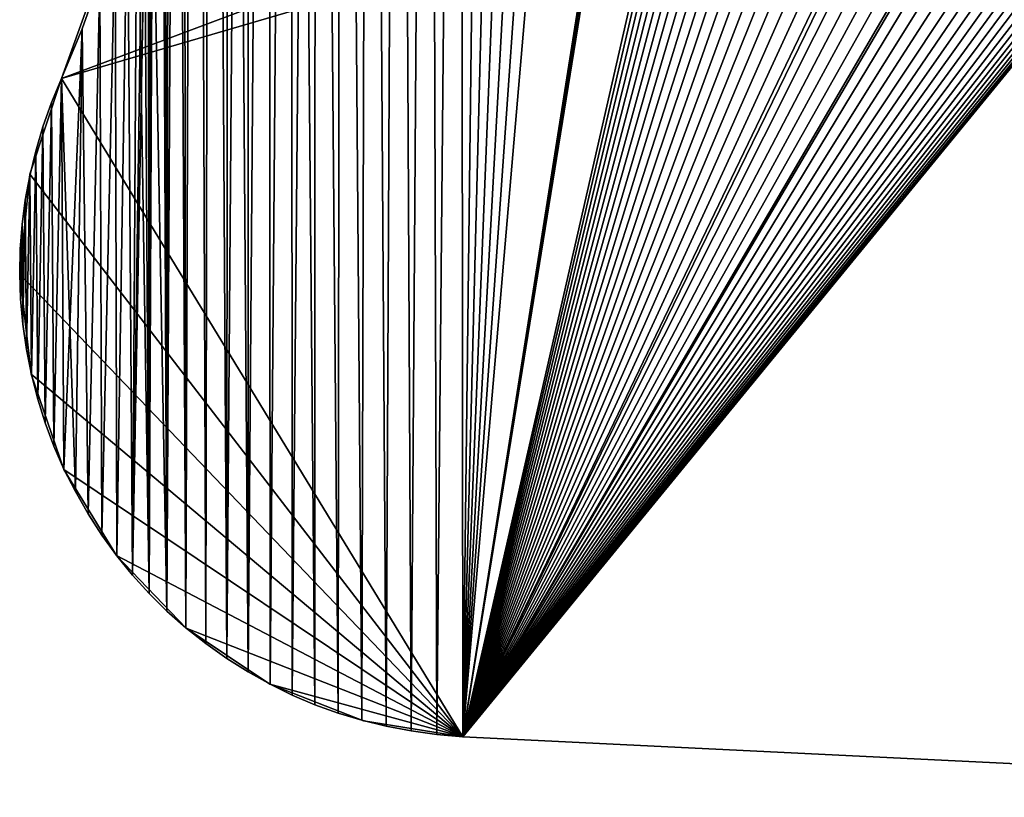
# Model space of a CAD drawing. Header units: millimetres. Extents: x -105 to 105, y -91 to 91.
# Tile 250 of 656: x -90.67 to -85.88, y 57.12 to 60.9. Entities that reach past the tile are written whole.
import ezdxf

# ---------------------------------------------------------------- set-up
doc = ezdxf.new("R2010")
doc.units = ezdxf.units.MM
doc.header["$LTSCALE"] = 22.850203
for name, color, linetype in [('717', 7, 'CONTINUOUS'), ('718', 7, 'CONTINUOUS'), ('743', 7, 'CONTINUOUS'), ('744', 7, 'CONTINUOUS'), ('745', 7, 'CONTINUOUS'), ('823', 7, 'CONTINUOUS')]:
    doc.layers.add(name, color=color, linetype=linetype)

msp = doc.modelspace()

# ---------------------------------------------------------------- linework, layer by layer
at = {"layer": '717', "linetype": 'CONTINUOUS'}
for points in [[(-89.9523, 58.0235, 7.5), (-90.0138, 72.0595, 7.5), (-90.0376, 62.5961, 7.5), (-89.9523, 58.0235, 7.5)], [(-89.9784, 71.8748, 7.5), (-90.0138, 72.0595, 7.5), (-89.9523, 58.0235, 7.5), (-89.9784, 71.8748, 7.5)], [(-89.9335, 71.6934, 7.5), (-89.9784, 71.8748, 7.5), (-89.9523, 58.0235, 7.5), (-89.9335, 71.6934, 7.5)], [(-89.86, 57.9421, 7.5), (-89.9335, 71.6934, 7.5), (-89.9523, 58.0235, 7.5), (-89.86, 57.9421, 7.5)], [(-89.879, 71.5156, 7.5), (-89.9335, 71.6934, 7.5), (-89.86, 57.9421, 7.5), (-89.879, 71.5156, 7.5)], [(-89.8146, 71.3408, 7.5), (-89.879, 71.5156, 7.5), (-89.86, 57.9421, 7.5), (-89.8146, 71.3408, 7.5)], [(-89.7629, 57.8652, 7.5), (-89.8146, 71.3408, 7.5), (-89.86, 57.9421, 7.5), (-89.7629, 57.8652, 7.5)], [(-89.7397, 71.1676, 7.5), (-89.8146, 71.3408, 7.5), (-89.7629, 57.8652, 7.5), (-89.7397, 71.1676, 7.5)], [(-89.6618, 57.7934, 7.5), (-89.7397, 71.1676, 7.5), (-89.7629, 57.8652, 7.5), (-89.6618, 57.7934, 7.5)], [(-89.6546, 70.9969, 7.5), (-89.7397, 71.1676, 7.5), (-89.6618, 57.7934, 7.5), (-89.6546, 70.9969, 7.5)], [(-89.5576, 57.7273, 7.5), (-89.6546, 70.9969, 7.5), (-89.6618, 57.7934, 7.5), (-89.5576, 57.7273, 7.5)], [(-89.5604, 70.8304, 7.5), (-89.6546, 70.9969, 7.5), (-89.5576, 57.7273, 7.5), (-89.5604, 70.8304, 7.5)], [(-89.4578, 70.6693, 7.5), (-89.5604, 70.8304, 7.5), (-89.5576, 57.7273, 7.5), (-89.4578, 70.6693, 7.5)], [(-89.4511, 57.6674, 7.5), (-89.4578, 70.6693, 7.5), (-89.5576, 57.7273, 7.5), (-89.4511, 57.6674, 7.5)], [(-89.3476, 70.5151, 7.5), (-89.4578, 70.6693, 7.5), (-89.4511, 57.6674, 7.5), (-89.3476, 70.5151, 7.5)], [(-89.3432, 57.6144, 7.5), (-89.3476, 70.5151, 7.5), (-89.4511, 57.6674, 7.5), (-89.3432, 57.6144, 7.5)], [(-89.2306, 70.3692, 7.5), (-89.3476, 70.5151, 7.5), (-89.233, 57.5679, 7.5), (-89.2306, 70.3692, 7.5)], [(-89.233, 57.5679, 7.5), (-89.3476, 70.5151, 7.5), (-89.3432, 57.6144, 7.5), (-89.233, 57.5679, 7.5)], [(-89.1201, 57.5272, 7.5), (-89.2306, 70.3692, 7.5), (-89.233, 57.5679, 7.5), (-89.1201, 57.5272, 7.5)], [(-89.105, 70.2298, 7.5), (-89.2306, 70.3692, 7.5), (-89.1201, 57.5272, 7.5), (-89.105, 70.2298, 7.5)], [(-89.0044, 57.4925, 7.5), (-89.105, 70.2298, 7.5), (-89.1201, 57.5272, 7.5), (-89.0044, 57.4925, 7.5)], [(-88.9704, 70.0958, 7.5), (-89.105, 70.2298, 7.5), (-89.0044, 57.4925, 7.5), (-88.9704, 70.0958, 7.5)], [(-88.8859, 57.4637, 7.5), (-88.9704, 70.0958, 7.5), (-89.0044, 57.4925, 7.5), (-88.8859, 57.4637, 7.5)], [(-88.828, 69.9682, 7.5), (-88.9704, 70.0958, 7.5), (-88.8859, 57.4637, 7.5), (-88.828, 69.9682, 7.5)], [(-88.7647, 57.4408, 7.5), (-88.828, 69.9682, 7.5), (-88.8859, 57.4637, 7.5), (-88.7647, 57.4408, 7.5)], [(-88.679, 69.8483, 7.5), (-88.828, 69.9682, 7.5), (-88.7647, 57.4408, 7.5), (-88.679, 69.8483, 7.5)], [(-88.6406, 57.4238, 7.5), (-88.679, 69.8483, 7.5), (-88.7647, 57.4408, 7.5), (-88.6406, 57.4238, 7.5)], [(-88.5246, 69.7369, 7.5), (-88.679, 69.8483, 7.5), (-88.6406, 57.4238, 7.5), (-88.5246, 69.7369, 7.5)], [(-88.5138, 57.4128, 7.5), (-88.5246, 69.7369, 7.5), (-88.6406, 57.4238, 7.5), (-88.5138, 57.4128, 7.5)], [(-88.3662, 69.6352, 7.5), (-88.5246, 69.7369, 7.5), (-88.5138, 57.4128, 7.5), (-88.3662, 69.6352, 7.5)], [(-88.3662, 69.6352, 7.5), (-88.5138, 57.4128, 7.5), (-87.2185, 62.9564, 7.5), (-88.3662, 69.6352, 7.5)], [(-87.2185, 62.9564, 7.5), (-88.5138, 57.4128, 7.5), (-87.2041, 62.8746, 7.5), (-87.2185, 62.9564, 7.5)], [(-87.2041, 62.8746, 7.5), (-88.5138, 57.4128, 7.5), (-87.1858, 62.7949, 7.5), (-87.2041, 62.8746, 7.5)], [(-87.1858, 62.7949, 7.5), (-88.5138, 57.4128, 7.5), (-87.1637, 62.7171, 7.5), (-87.1858, 62.7949, 7.5)], [(-87.1637, 62.7171, 7.5), (-88.5138, 57.4128, 7.5), (-87.1378, 62.6414, 7.5), (-87.1637, 62.7171, 7.5)], [(-87.1378, 62.6414, 7.5), (-88.5138, 57.4128, 7.5), (-87.108, 62.5676, 7.5), (-87.1378, 62.6414, 7.5)], [(-90.0439, 62.3392, 7.5), (-90.0389, 58.1086, 7.5), (-90.0376, 62.5961, 7.5), (-90.0439, 62.3392, 7.5)], [(-90.0389, 58.1086, 7.5), (-89.9523, 58.0235, 7.5), (-90.0376, 62.5961, 7.5), (-90.0389, 58.1086, 7.5)], [(-87.108, 62.5676, 7.5), (-88.5138, 57.4128, 7.5), (-87.0743, 62.4959, 7.5), (-87.108, 62.5676, 7.5)], [(-87.0743, 62.4959, 7.5), (-88.5138, 57.4128, 7.5), (-87.0365, 62.4258, 7.5), (-87.0743, 62.4959, 7.5)], [(-87.0365, 62.4258, 7.5), (-88.5138, 57.4128, 7.5), (-86.9942, 62.3569, 7.5), (-87.0365, 62.4258, 7.5)], [(-90.0637, 62.085, 7.5), (-90.0389, 58.1086, 7.5), (-90.0439, 62.3392, 7.5), (-90.0637, 62.085, 7.5)], [(-86.9942, 62.3569, 7.5), (-88.5138, 57.4128, 7.5), (-86.9477, 62.2896, 7.5), (-86.9942, 62.3569, 7.5)], [(-86.9477, 62.2896, 7.5), (-88.5138, 57.4128, 7.5), (-86.8975, 62.2245, 7.5), (-86.9477, 62.2896, 7.5)], [(-86.8975, 62.2245, 7.5), (-88.5138, 57.4128, 7.5), (-86.844, 62.1622, 7.5), (-86.8975, 62.2245, 7.5)], [(-88.5138, 57.4128, 7.5), (-82.4974, 57.1182, 7.5), (-86.844, 62.1622, 7.5), (-88.5138, 57.4128, 7.5)], [(-86.844, 62.1622, 7.5), (-82.4974, 57.1182, 7.5), (-86.7877, 62.1031, 7.5), (-86.844, 62.1622, 7.5)], [(-90.097, 61.8348, 7.5), (-90.0389, 58.1086, 7.5), (-90.0637, 62.085, 7.5), (-90.097, 61.8348, 7.5)], [(-86.7877, 62.1031, 7.5), (-82.4974, 57.1182, 7.5), (-86.729, 62.0479, 7.5), (-86.7877, 62.1031, 7.5)], [(-86.729, 62.0479, 7.5), (-82.4974, 57.1182, 7.5), (-86.6681, 61.9967, 7.5), (-86.729, 62.0479, 7.5)], [(-86.6681, 61.9967, 7.5), (-82.4974, 57.1182, 7.5), (-86.6035, 61.9485, 7.5), (-86.6681, 61.9967, 7.5)], [(-86.6035, 61.9485, 7.5), (-82.4974, 57.1182, 7.5), (-86.5355, 61.9033, 7.5), (-86.6035, 61.9485, 7.5)], [(-86.5355, 61.9033, 7.5), (-82.4974, 57.1182, 7.5), (-86.4648, 61.8615, 7.5), (-86.5355, 61.9033, 7.5)], [(-86.4648, 61.8615, 7.5), (-82.4974, 57.1182, 7.5), (-86.392, 61.8234, 7.5), (-86.4648, 61.8615, 7.5)], [(-90.1437, 61.5867, 7.5), (-90.1196, 58.1975, 7.5), (-90.097, 61.8348, 7.5), (-90.1437, 61.5867, 7.5)], [(-90.1196, 58.1975, 7.5), (-90.0389, 58.1086, 7.5), (-90.097, 61.8348, 7.5), (-90.1196, 58.1975, 7.5)], [(-86.392, 61.8234, 7.5), (-82.4974, 57.1182, 7.5), (-86.3177, 61.7893, 7.5), (-86.392, 61.8234, 7.5)], [(-86.3177, 61.7893, 7.5), (-82.4974, 57.1182, 7.5), (-86.2425, 61.7596, 7.5), (-86.3177, 61.7893, 7.5)], [(-86.2425, 61.7596, 7.5), (-82.4974, 57.1182, 7.5), (-86.1668, 61.7345, 7.5), (-86.2425, 61.7596, 7.5)], [(-86.1668, 61.7345, 7.5), (-82.4974, 57.1182, 7.5), (-86.0893, 61.7137, 7.5), (-86.1668, 61.7345, 7.5)], [(-86.0893, 61.7137, 7.5), (-82.4974, 57.1182, 7.5), (-86.0097, 61.6969, 7.5), (-86.0893, 61.7137, 7.5)], [(-86.0097, 61.6969, 7.5), (-82.4974, 57.1182, 7.5), (-85.9286, 61.6843, 7.5), (-86.0097, 61.6969, 7.5)], [(-85.9286, 61.6843, 7.5), (-82.4974, 57.1182, 7.5), (-85.8468, 61.6759, 7.5), (-85.9286, 61.6843, 7.5)], [(-90.2039, 61.3404, 7.5), (-90.1961, 58.2922, 7.5), (-90.1437, 61.5867, 7.5), (-90.2039, 61.3404, 7.5)], [(-90.1961, 58.2922, 7.5), (-90.1196, 58.1975, 7.5), (-90.1437, 61.5867, 7.5), (-90.1961, 58.2922, 7.5)], [(-90.2776, 61.0958, 7.5), (-90.2683, 58.3921, 7.5), (-90.2039, 61.3404, 7.5), (-90.2776, 61.0958, 7.5)], [(-90.2683, 58.3921, 7.5), (-90.1961, 58.2922, 7.5), (-90.2039, 61.3404, 7.5), (-90.2683, 58.3921, 7.5)], [(-90.3647, 60.853, 7.5), (-90.3356, 58.4962, 7.5), (-90.2776, 61.0958, 7.5), (-90.3647, 60.853, 7.5)], [(-90.3356, 58.4962, 7.5), (-90.2683, 58.3921, 7.5), (-90.2776, 61.0958, 7.5), (-90.3356, 58.4962, 7.5)], [(-90.4652, 60.6119, 7.5), (-90.3974, 58.6037, 7.5), (-90.3647, 60.853, 7.5), (-90.4652, 60.6119, 7.5)], [(-90.3974, 58.6037, 7.5), (-90.3356, 58.4962, 7.5), (-90.3647, 60.853, 7.5), (-90.3974, 58.6037, 7.5)], [(-90.5135, 60.4941, 7.5), (-90.5023, 58.825, 7.5), (-90.4652, 60.6119, 7.5), (-90.5135, 60.4941, 7.5)], [(-90.5023, 58.825, 7.5), (-90.4532, 58.7136, 7.5), (-90.4652, 60.6119, 7.5), (-90.5023, 58.825, 7.5)], [(-90.4532, 58.7136, 7.5), (-90.3974, 58.6037, 7.5), (-90.4652, 60.6119, 7.5), (-90.4532, 58.7136, 7.5)], [(-90.5552, 60.376, 7.5), (-90.5445, 58.9375, 7.5), (-90.5135, 60.4941, 7.5), (-90.5552, 60.376, 7.5)], [(-90.5445, 58.9375, 7.5), (-90.5023, 58.825, 7.5), (-90.5135, 60.4941, 7.5), (-90.5445, 58.9375, 7.5)], [(-90.5903, 60.2577, 7.5), (-90.5805, 59.0534, 7.5), (-90.5552, 60.376, 7.5), (-90.5903, 60.2577, 7.5)], [(-90.5805, 59.0534, 7.5), (-90.5445, 58.9375, 7.5), (-90.5552, 60.376, 7.5), (-90.5805, 59.0534, 7.5)], [(-90.6189, 60.1392, 7.5), (-90.6106, 59.1727, 7.5), (-90.5903, 60.2577, 7.5), (-90.6189, 60.1392, 7.5)], [(-90.6106, 59.1727, 7.5), (-90.5805, 59.0534, 7.5), (-90.5903, 60.2577, 7.5), (-90.6106, 59.1727, 7.5)], [(-90.641, 60.0204, 7.5), (-90.6345, 59.2942, 7.5), (-90.6189, 60.1392, 7.5), (-90.641, 60.0204, 7.5)], [(-90.6345, 59.2942, 7.5), (-90.6106, 59.1727, 7.5), (-90.6189, 60.1392, 7.5), (-90.6345, 59.2942, 7.5)], [(-90.6565, 59.9014, 7.5), (-90.6522, 59.417, 7.5), (-90.641, 60.0204, 7.5), (-90.6565, 59.9014, 7.5)], [(-90.6522, 59.417, 7.5), (-90.6345, 59.2942, 7.5), (-90.641, 60.0204, 7.5), (-90.6522, 59.417, 7.5)], [(-90.6655, 59.7822, 7.5), (-90.6633, 59.5399, 7.5), (-90.6565, 59.9014, 7.5), (-90.6655, 59.7822, 7.5)], [(-90.6633, 59.5399, 7.5), (-90.6522, 59.417, 7.5), (-90.6565, 59.9014, 7.5), (-90.6633, 59.5399, 7.5)], [(-90.6678, 59.662, 7.5), (-90.6633, 59.5399, 7.5), (-90.6655, 59.7822, 7.5), (-90.6678, 59.662, 7.5)]]:
    msp.add_3dface(points, dxfattribs=at)
at = {"layer": '718', "linetype": 'CONTINUOUS'}
for points in [[(-90.0138, 72.0595, 2.5), (-89.9784, 71.8748, 2.5), (-90.0389, 58.1086, 2.5), (-90.0138, 72.0595, 2.5)], [(-90.0376, 62.5961, 2.5), (-90.0138, 72.0595, 2.5), (-90.0389, 58.1086, 2.5), (-90.0376, 62.5961, 2.5)], [(-90.0389, 58.1086, 2.5), (-89.9784, 71.8748, 2.5), (-89.9523, 58.0235, 2.5), (-90.0389, 58.1086, 2.5)], [(-89.9784, 71.8748, 2.5), (-89.9335, 71.6934, 2.5), (-89.9523, 58.0235, 2.5), (-89.9784, 71.8748, 2.5)], [(-89.9335, 71.6934, 2.5), (-89.879, 71.5156, 2.5), (-89.9523, 58.0235, 2.5), (-89.9335, 71.6934, 2.5)], [(-89.9523, 58.0235, 2.5), (-89.879, 71.5156, 2.5), (-89.86, 57.9421, 2.5), (-89.9523, 58.0235, 2.5)], [(-89.879, 71.5156, 2.5), (-89.8146, 71.3408, 2.5), (-89.86, 57.9421, 2.5), (-89.879, 71.5156, 2.5)], [(-89.86, 57.9421, 2.5), (-89.8146, 71.3408, 2.5), (-89.7629, 57.8652, 2.5), (-89.86, 57.9421, 2.5)], [(-89.8146, 71.3408, 2.5), (-89.7397, 71.1676, 2.5), (-89.7629, 57.8652, 2.5), (-89.8146, 71.3408, 2.5)], [(-89.7629, 57.8652, 2.5), (-89.7397, 71.1676, 2.5), (-89.6618, 57.7934, 2.5), (-89.7629, 57.8652, 2.5)], [(-89.7397, 71.1676, 2.5), (-89.6546, 70.9969, 2.5), (-89.6618, 57.7934, 2.5), (-89.7397, 71.1676, 2.5)], [(-89.6546, 70.9969, 2.5), (-89.5604, 70.8304, 2.5), (-89.6618, 57.7934, 2.5), (-89.6546, 70.9969, 2.5)], [(-89.6618, 57.7934, 2.5), (-89.5604, 70.8304, 2.5), (-89.5576, 57.7273, 2.5), (-89.6618, 57.7934, 2.5)], [(-89.5604, 70.8304, 2.5), (-89.4578, 70.6693, 2.5), (-89.5576, 57.7273, 2.5), (-89.5604, 70.8304, 2.5)], [(-89.5576, 57.7273, 2.5), (-89.4578, 70.6693, 2.5), (-89.4511, 57.6674, 2.5), (-89.5576, 57.7273, 2.5)], [(-89.4578, 70.6693, 2.5), (-89.3476, 70.5151, 2.5), (-89.4511, 57.6674, 2.5), (-89.4578, 70.6693, 2.5)], [(-89.4511, 57.6674, 2.5), (-89.3476, 70.5151, 2.5), (-89.3432, 57.6144, 2.5), (-89.4511, 57.6674, 2.5)], [(-89.3476, 70.5151, 2.5), (-89.2306, 70.3692, 2.5), (-89.3432, 57.6144, 2.5), (-89.3476, 70.5151, 2.5)], [(-89.3432, 57.6144, 2.5), (-89.2306, 70.3692, 2.5), (-89.233, 57.5679, 2.5), (-89.3432, 57.6144, 2.5)], [(-89.233, 57.5679, 2.5), (-89.2306, 70.3692, 2.5), (-89.1201, 57.5272, 2.5), (-89.233, 57.5679, 2.5)], [(-89.2306, 70.3692, 2.5), (-89.105, 70.2298, 2.5), (-89.1201, 57.5272, 2.5), (-89.2306, 70.3692, 2.5)], [(-89.1201, 57.5272, 2.5), (-89.105, 70.2298, 2.5), (-89.0044, 57.4925, 2.5), (-89.1201, 57.5272, 2.5)], [(-89.105, 70.2298, 2.5), (-88.9704, 70.0958, 2.5), (-89.0044, 57.4925, 2.5), (-89.105, 70.2298, 2.5)], [(-89.0044, 57.4925, 2.5), (-88.9704, 70.0958, 2.5), (-88.8859, 57.4637, 2.5), (-89.0044, 57.4925, 2.5)], [(-88.9704, 70.0958, 2.5), (-88.828, 69.9682, 2.5), (-88.8859, 57.4637, 2.5), (-88.9704, 70.0958, 2.5)], [(-88.8859, 57.4637, 2.5), (-88.828, 69.9682, 2.5), (-88.7647, 57.4408, 2.5), (-88.8859, 57.4637, 2.5)], [(-88.828, 69.9682, 2.5), (-88.679, 69.8483, 2.5), (-88.7647, 57.4408, 2.5), (-88.828, 69.9682, 2.5)], [(-88.7647, 57.4408, 2.5), (-88.679, 69.8483, 2.5), (-88.6406, 57.4238, 2.5), (-88.7647, 57.4408, 2.5)], [(-88.679, 69.8483, 2.5), (-88.5246, 69.7369, 2.5), (-88.6406, 57.4238, 2.5), (-88.679, 69.8483, 2.5)], [(-88.6406, 57.4238, 2.5), (-88.5246, 69.7369, 2.5), (-88.5138, 57.4128, 2.5), (-88.6406, 57.4238, 2.5)], [(-88.5246, 69.7369, 2.5), (-88.3662, 69.6352, 2.5), (-88.5138, 57.4128, 2.5), (-88.5246, 69.7369, 2.5)], [(-88.3662, 69.6352, 2.5), (-88.2037, 69.5435, 2.5), (-88.5138, 57.4128, 2.5), (-88.3662, 69.6352, 2.5)], [(-88.2037, 69.5435, 2.5), (-88.0342, 69.4599, 2.5), (-88.5138, 57.4128, 2.5), (-88.2037, 69.5435, 2.5)], [(-88.0342, 69.4599, 2.5), (-87.8588, 69.3848, 2.5), (-88.5138, 57.4128, 2.5), (-88.0342, 69.4599, 2.5)], [(-87.8588, 69.3848, 2.5), (-87.6791, 69.3188, 2.5), (-88.5138, 57.4128, 2.5), (-87.8588, 69.3848, 2.5)], [(-87.6791, 69.3188, 2.5), (-87.4967, 69.2625, 2.5), (-88.5138, 57.4128, 2.5), (-87.6791, 69.3188, 2.5)], [(-88.5138, 57.4128, 2.5), (-87.4967, 69.2625, 2.5), (-87.364, 64.7018, 2.5), (-88.5138, 57.4128, 2.5)], [(-87.3639, 64.6188, 2.5), (-88.5138, 57.4128, 2.5), (-87.364, 64.7018, 2.5), (-87.3639, 64.6188, 2.5)], [(-87.3598, 64.5345, 2.5), (-88.5138, 57.4128, 2.5), (-87.3639, 64.6188, 2.5), (-87.3598, 64.5345, 2.5)], [(-87.229, 63.0402, 2.5), (-88.5138, 57.4128, 2.5), (-87.3598, 64.5345, 2.5), (-87.229, 63.0402, 2.5)], [(-88.5138, 57.4128, 2.5), (-87.229, 63.0402, 2.5), (-87.2185, 62.9564, 2.5), (-88.5138, 57.4128, 2.5)], [(-87.2041, 62.8746, 2.5), (-88.5138, 57.4128, 2.5), (-87.2185, 62.9564, 2.5), (-87.2041, 62.8746, 2.5)], [(-87.1858, 62.7949, 2.5), (-88.5138, 57.4128, 2.5), (-87.2041, 62.8746, 2.5), (-87.1858, 62.7949, 2.5)], [(-87.1637, 62.7171, 2.5), (-88.5138, 57.4128, 2.5), (-87.1858, 62.7949, 2.5), (-87.1637, 62.7171, 2.5)], [(-87.1378, 62.6414, 2.5), (-88.5138, 57.4128, 2.5), (-87.1637, 62.7171, 2.5), (-87.1378, 62.6414, 2.5)], [(-87.108, 62.5676, 2.5), (-88.5138, 57.4128, 2.5), (-87.1378, 62.6414, 2.5), (-87.108, 62.5676, 2.5)], [(-90.0439, 62.3392, 2.5), (-90.0376, 62.5961, 2.5), (-90.0389, 58.1086, 2.5), (-90.0439, 62.3392, 2.5)], [(-87.0743, 62.4959, 2.5), (-88.5138, 57.4128, 2.5), (-87.108, 62.5676, 2.5), (-87.0743, 62.4959, 2.5)], [(-87.0365, 62.4258, 2.5), (-88.5138, 57.4128, 2.5), (-87.0743, 62.4959, 2.5), (-87.0365, 62.4258, 2.5)], [(-86.9942, 62.3569, 2.5), (-88.5138, 57.4128, 2.5), (-87.0365, 62.4258, 2.5), (-86.9942, 62.3569, 2.5)], [(-90.0637, 62.085, 2.5), (-90.0439, 62.3392, 2.5), (-90.1196, 58.1975, 2.5), (-90.0637, 62.085, 2.5)], [(-90.1196, 58.1975, 2.5), (-90.0439, 62.3392, 2.5), (-90.0389, 58.1086, 2.5), (-90.1196, 58.1975, 2.5)], [(-86.9477, 62.2896, 2.5), (-88.5138, 57.4128, 2.5), (-86.9942, 62.3569, 2.5), (-86.9477, 62.2896, 2.5)], [(-86.8975, 62.2245, 2.5), (-88.5138, 57.4128, 2.5), (-86.9477, 62.2896, 2.5), (-86.8975, 62.2245, 2.5)], [(-82.4974, 57.1182, 2.5), (-88.5138, 57.4128, 2.5), (-84.5606, 62.2376, 2.5), (-82.4974, 57.1182, 2.5)], [(-84.5606, 62.2376, 2.5), (-88.5138, 57.4128, 2.5), (-84.6117, 62.1766, 2.5), (-84.5606, 62.2376, 2.5)], [(-86.844, 62.1622, 2.5), (-88.5138, 57.4128, 2.5), (-86.8975, 62.2245, 2.5), (-86.844, 62.1622, 2.5)], [(-84.6117, 62.1766, 2.5), (-88.5138, 57.4128, 2.5), (-84.6669, 62.1179, 2.5), (-84.6117, 62.1766, 2.5)], [(-86.7877, 62.1031, 2.5), (-88.5138, 57.4128, 2.5), (-86.844, 62.1622, 2.5), (-86.7877, 62.1031, 2.5)], [(-90.097, 61.8348, 2.5), (-90.0637, 62.085, 2.5), (-90.1196, 58.1975, 2.5), (-90.097, 61.8348, 2.5)], [(-84.6669, 62.1179, 2.5), (-88.5138, 57.4128, 2.5), (-84.726, 62.0617, 2.5), (-84.6669, 62.1179, 2.5)], [(-86.729, 62.0479, 2.5), (-88.5138, 57.4128, 2.5), (-86.7877, 62.1031, 2.5), (-86.729, 62.0479, 2.5)], [(-84.726, 62.0617, 2.5), (-88.5138, 57.4128, 2.5), (-84.7884, 62.0082, 2.5), (-84.726, 62.0617, 2.5)], [(-86.6681, 61.9967, 2.5), (-88.5138, 57.4128, 2.5), (-86.729, 62.0479, 2.5), (-86.6681, 61.9967, 2.5)], [(-84.7884, 62.0082, 2.5), (-88.5138, 57.4128, 2.5), (-84.8535, 61.958, 2.5), (-84.7884, 62.0082, 2.5)], [(-86.6035, 61.9485, 2.5), (-88.5138, 57.4128, 2.5), (-86.6681, 61.9967, 2.5), (-86.6035, 61.9485, 2.5)], [(-84.8535, 61.958, 2.5), (-88.5138, 57.4128, 2.5), (-84.9208, 61.9115, 2.5), (-84.8535, 61.958, 2.5)], [(-86.5355, 61.9033, 2.5), (-88.5138, 57.4128, 2.5), (-86.6035, 61.9485, 2.5), (-86.5355, 61.9033, 2.5)], [(-84.9208, 61.9115, 2.5), (-88.5138, 57.4128, 2.5), (-84.9897, 61.8692, 2.5), (-84.9208, 61.9115, 2.5)], [(-86.4648, 61.8615, 2.5), (-88.5138, 57.4128, 2.5), (-86.5355, 61.9033, 2.5), (-86.4648, 61.8615, 2.5)], [(-84.9897, 61.8692, 2.5), (-88.5138, 57.4128, 2.5), (-85.0598, 61.8314, 2.5), (-84.9897, 61.8692, 2.5)], [(-86.392, 61.8234, 2.5), (-88.5138, 57.4128, 2.5), (-86.4648, 61.8615, 2.5), (-86.392, 61.8234, 2.5)], [(-90.1437, 61.5867, 2.5), (-90.097, 61.8348, 2.5), (-90.1196, 58.1975, 2.5), (-90.1437, 61.5867, 2.5)], [(-85.0598, 61.8314, 2.5), (-88.5138, 57.4128, 2.5), (-85.1325, 61.7974, 2.5), (-85.0598, 61.8314, 2.5)], [(-86.3177, 61.7893, 2.5), (-88.5138, 57.4128, 2.5), (-86.392, 61.8234, 2.5), (-86.3177, 61.7893, 2.5)], [(-85.1325, 61.7974, 2.5), (-88.5138, 57.4128, 2.5), (-85.2081, 61.7671, 2.5), (-85.1325, 61.7974, 2.5)], [(-86.2425, 61.7596, 2.5), (-88.5138, 57.4128, 2.5), (-86.3177, 61.7893, 2.5), (-86.2425, 61.7596, 2.5)], [(-85.2081, 61.7671, 2.5), (-88.5138, 57.4128, 2.5), (-85.2857, 61.7405, 2.5), (-85.2081, 61.7671, 2.5)], [(-86.1668, 61.7345, 2.5), (-88.5138, 57.4128, 2.5), (-86.2425, 61.7596, 2.5), (-86.1668, 61.7345, 2.5)], [(-85.2857, 61.7405, 2.5), (-88.5138, 57.4128, 2.5), (-85.3648, 61.718, 2.5), (-85.2857, 61.7405, 2.5)], [(-86.0893, 61.7137, 2.5), (-88.5138, 57.4128, 2.5), (-86.1668, 61.7345, 2.5), (-86.0893, 61.7137, 2.5)], [(-85.3648, 61.718, 2.5), (-88.5138, 57.4128, 2.5), (-85.4447, 61.6998, 2.5), (-85.3648, 61.718, 2.5)], [(-86.0097, 61.6969, 2.5), (-88.5138, 57.4128, 2.5), (-86.0893, 61.7137, 2.5), (-86.0097, 61.6969, 2.5)], [(-85.4447, 61.6998, 2.5), (-88.5138, 57.4128, 2.5), (-85.5246, 61.6859, 2.5), (-85.4447, 61.6998, 2.5)], [(-85.9286, 61.6843, 2.5), (-88.5138, 57.4128, 2.5), (-86.0097, 61.6969, 2.5), (-85.9286, 61.6843, 2.5)], [(-85.5246, 61.6859, 2.5), (-88.5138, 57.4128, 2.5), (-85.604, 61.6766, 2.5), (-85.5246, 61.6859, 2.5)], [(-85.8468, 61.6759, 2.5), (-88.5138, 57.4128, 2.5), (-85.9286, 61.6843, 2.5), (-85.8468, 61.6759, 2.5)], [(-85.604, 61.6766, 2.5), (-88.5138, 57.4128, 2.5), (-85.6838, 61.672, 2.5), (-85.604, 61.6766, 2.5)], [(-85.765, 61.6717, 2.5), (-88.5138, 57.4128, 2.5), (-85.8468, 61.6759, 2.5), (-85.765, 61.6717, 2.5)], [(-85.6838, 61.672, 2.5), (-88.5138, 57.4128, 2.5), (-85.765, 61.6717, 2.5), (-85.6838, 61.672, 2.5)], [(-90.2039, 61.3404, 2.5), (-90.1437, 61.5867, 2.5), (-90.1961, 58.2922, 2.5), (-90.2039, 61.3404, 2.5)], [(-90.1961, 58.2922, 2.5), (-90.1437, 61.5867, 2.5), (-90.1196, 58.1975, 2.5), (-90.1961, 58.2922, 2.5)], [(-90.2776, 61.0958, 2.5), (-90.2039, 61.3404, 2.5), (-90.2683, 58.3921, 2.5), (-90.2776, 61.0958, 2.5)], [(-90.2683, 58.3921, 2.5), (-90.2039, 61.3404, 2.5), (-90.1961, 58.2922, 2.5), (-90.2683, 58.3921, 2.5)], [(-90.3647, 60.853, 2.5), (-90.2776, 61.0958, 2.5), (-90.3356, 58.4962, 2.5), (-90.3647, 60.853, 2.5)], [(-90.3356, 58.4962, 2.5), (-90.2776, 61.0958, 2.5), (-90.2683, 58.3921, 2.5), (-90.3356, 58.4962, 2.5)], [(-90.4652, 60.6119, 2.5), (-90.3647, 60.853, 2.5), (-90.4532, 58.7136, 2.5), (-90.4652, 60.6119, 2.5)], [(-90.4532, 58.7136, 2.5), (-90.3647, 60.853, 2.5), (-90.3974, 58.6037, 2.5), (-90.4532, 58.7136, 2.5)], [(-90.3974, 58.6037, 2.5), (-90.3647, 60.853, 2.5), (-90.3356, 58.4962, 2.5), (-90.3974, 58.6037, 2.5)], [(-90.5135, 60.4941, 2.5), (-90.4652, 60.6119, 2.5), (-90.5023, 58.825, 2.5), (-90.5135, 60.4941, 2.5)], [(-90.5023, 58.825, 2.5), (-90.4652, 60.6119, 2.5), (-90.4532, 58.7136, 2.5), (-90.5023, 58.825, 2.5)], [(-90.5552, 60.376, 2.5), (-90.5135, 60.4941, 2.5), (-90.5445, 58.9375, 2.5), (-90.5552, 60.376, 2.5)], [(-90.5445, 58.9375, 2.5), (-90.5135, 60.4941, 2.5), (-90.5023, 58.825, 2.5), (-90.5445, 58.9375, 2.5)], [(-90.5903, 60.2577, 2.5), (-90.5552, 60.376, 2.5), (-90.5805, 59.0534, 2.5), (-90.5903, 60.2577, 2.5)], [(-90.5805, 59.0534, 2.5), (-90.5552, 60.376, 2.5), (-90.5445, 58.9375, 2.5), (-90.5805, 59.0534, 2.5)], [(-90.6189, 60.1392, 2.5), (-90.5903, 60.2577, 2.5), (-90.6106, 59.1727, 2.5), (-90.6189, 60.1392, 2.5)], [(-90.6106, 59.1727, 2.5), (-90.5903, 60.2577, 2.5), (-90.5805, 59.0534, 2.5), (-90.6106, 59.1727, 2.5)], [(-90.641, 60.0204, 2.5), (-90.6189, 60.1392, 2.5), (-90.6345, 59.2942, 2.5), (-90.641, 60.0204, 2.5)], [(-90.6345, 59.2942, 2.5), (-90.6189, 60.1392, 2.5), (-90.6106, 59.1727, 2.5), (-90.6345, 59.2942, 2.5)], [(-90.6565, 59.9014, 2.5), (-90.641, 60.0204, 2.5), (-90.6522, 59.417, 2.5), (-90.6565, 59.9014, 2.5)], [(-90.6522, 59.417, 2.5), (-90.641, 60.0204, 2.5), (-90.6345, 59.2942, 2.5), (-90.6522, 59.417, 2.5)], [(-90.6655, 59.7822, 2.5), (-90.6565, 59.9014, 2.5), (-90.6633, 59.5399, 2.5), (-90.6655, 59.7822, 2.5)], [(-90.6633, 59.5399, 2.5), (-90.6565, 59.9014, 2.5), (-90.6522, 59.417, 2.5), (-90.6633, 59.5399, 2.5)], [(-90.6678, 59.662, 2.5), (-90.6655, 59.7822, 2.5), (-90.6633, 59.5399, 2.5), (-90.6678, 59.662, 2.5)]]:
    msp.add_3dface(points, dxfattribs=at)
at = {"layer": '743', "linetype": 'CONTINUOUS'}
for points in [[(-90.3647, 60.853, 7.5), (-90.2776, 61.0958, 7.5), (-90.3647, 60.853, 2.5), (-90.3647, 60.853, 7.5)], [(-90.2776, 61.0958, 7.5), (-90.2776, 61.0958, 2.5), (-90.3647, 60.853, 2.5), (-90.2776, 61.0958, 7.5)], [(-90.4652, 60.6119, 7.5), (-90.3647, 60.853, 7.5), (-90.4652, 60.6119, 2.5), (-90.4652, 60.6119, 7.5)], [(-90.3647, 60.853, 7.5), (-90.3647, 60.853, 2.5), (-90.4652, 60.6119, 2.5), (-90.3647, 60.853, 7.5)]]:
    msp.add_3dface(points, dxfattribs=at)
at = {"layer": '744', "linetype": 'CONTINUOUS'}
for points in [[(-90.5135, 60.4941, 7.5), (-90.4652, 60.6119, 7.5), (-90.5135, 60.4941, 2.5), (-90.5135, 60.4941, 7.5)], [(-90.4652, 60.6119, 7.5), (-90.4652, 60.6119, 2.5), (-90.5135, 60.4941, 2.5), (-90.4652, 60.6119, 7.5)], [(-90.5552, 60.376, 7.5), (-90.5135, 60.4941, 7.5), (-90.5552, 60.376, 2.5), (-90.5552, 60.376, 7.5)], [(-90.5135, 60.4941, 7.5), (-90.5135, 60.4941, 2.5), (-90.5552, 60.376, 2.5), (-90.5135, 60.4941, 7.5)], [(-90.5903, 60.2577, 7.5), (-90.5552, 60.376, 7.5), (-90.5903, 60.2577, 2.5), (-90.5903, 60.2577, 7.5)], [(-90.5552, 60.376, 7.5), (-90.5552, 60.376, 2.5), (-90.5903, 60.2577, 2.5), (-90.5552, 60.376, 7.5)], [(-90.6189, 60.1392, 7.5), (-90.5903, 60.2577, 7.5), (-90.6189, 60.1392, 2.5), (-90.6189, 60.1392, 7.5)], [(-90.5903, 60.2577, 7.5), (-90.5903, 60.2577, 2.5), (-90.6189, 60.1392, 2.5), (-90.5903, 60.2577, 7.5)], [(-90.641, 60.0204, 7.5), (-90.6189, 60.1392, 7.5), (-90.641, 60.0204, 2.5), (-90.641, 60.0204, 7.5)], [(-90.6189, 60.1392, 7.5), (-90.6189, 60.1392, 2.5), (-90.641, 60.0204, 2.5), (-90.6189, 60.1392, 7.5)], [(-90.6565, 59.9014, 7.5), (-90.641, 60.0204, 7.5), (-90.6565, 59.9014, 2.5), (-90.6565, 59.9014, 7.5)], [(-90.641, 60.0204, 7.5), (-90.641, 60.0204, 2.5), (-90.6565, 59.9014, 2.5), (-90.641, 60.0204, 7.5)], [(-90.6655, 59.7822, 7.5), (-90.6565, 59.9014, 7.5), (-90.6655, 59.7822, 2.5), (-90.6655, 59.7822, 7.5)], [(-90.6565, 59.9014, 7.5), (-90.6565, 59.9014, 2.5), (-90.6655, 59.7822, 2.5), (-90.6565, 59.9014, 7.5)], [(-90.6678, 59.662, 7.5), (-90.6655, 59.7822, 7.5), (-90.6678, 59.662, 2.5), (-90.6678, 59.662, 7.5)], [(-90.6655, 59.7822, 7.5), (-90.6655, 59.7822, 2.5), (-90.6678, 59.662, 2.5), (-90.6655, 59.7822, 7.5)], [(-90.6633, 59.5399, 7.5), (-90.6678, 59.662, 7.5), (-90.6633, 59.5399, 2.5), (-90.6633, 59.5399, 7.5)], [(-90.6678, 59.662, 7.5), (-90.6678, 59.662, 2.5), (-90.6633, 59.5399, 2.5), (-90.6678, 59.662, 7.5)], [(-90.6522, 59.417, 7.5), (-90.6633, 59.5399, 7.5), (-90.6522, 59.417, 2.5), (-90.6522, 59.417, 7.5)], [(-90.6633, 59.5399, 7.5), (-90.6633, 59.5399, 2.5), (-90.6522, 59.417, 2.5), (-90.6633, 59.5399, 7.5)], [(-90.6345, 59.2942, 7.5), (-90.6522, 59.417, 7.5), (-90.6345, 59.2942, 2.5), (-90.6345, 59.2942, 7.5)], [(-90.6522, 59.417, 7.5), (-90.6522, 59.417, 2.5), (-90.6345, 59.2942, 2.5), (-90.6522, 59.417, 7.5)], [(-90.6106, 59.1727, 7.5), (-90.6345, 59.2942, 7.5), (-90.6106, 59.1727, 2.5), (-90.6106, 59.1727, 7.5)], [(-90.6345, 59.2942, 7.5), (-90.6345, 59.2942, 2.5), (-90.6106, 59.1727, 2.5), (-90.6345, 59.2942, 7.5)], [(-90.5805, 59.0534, 7.5), (-90.6106, 59.1727, 7.5), (-90.5805, 59.0534, 2.5), (-90.5805, 59.0534, 7.5)], [(-90.6106, 59.1727, 7.5), (-90.6106, 59.1727, 2.5), (-90.5805, 59.0534, 2.5), (-90.6106, 59.1727, 7.5)], [(-90.5445, 58.9375, 7.5), (-90.5805, 59.0534, 7.5), (-90.5445, 58.9375, 2.5), (-90.5445, 58.9375, 7.5)], [(-90.5805, 59.0534, 7.5), (-90.5805, 59.0534, 2.5), (-90.5445, 58.9375, 2.5), (-90.5805, 59.0534, 7.5)], [(-90.5023, 58.825, 7.5), (-90.5445, 58.9375, 7.5), (-90.5023, 58.825, 2.5), (-90.5023, 58.825, 7.5)], [(-90.5445, 58.9375, 7.5), (-90.5445, 58.9375, 2.5), (-90.5023, 58.825, 2.5), (-90.5445, 58.9375, 7.5)], [(-90.4532, 58.7136, 7.5), (-90.5023, 58.825, 7.5), (-90.4532, 58.7136, 2.5), (-90.4532, 58.7136, 7.5)], [(-90.5023, 58.825, 7.5), (-90.5023, 58.825, 2.5), (-90.4532, 58.7136, 2.5), (-90.5023, 58.825, 7.5)], [(-90.3974, 58.6037, 7.5), (-90.4532, 58.7136, 7.5), (-90.3974, 58.6037, 2.5), (-90.3974, 58.6037, 7.5)], [(-90.4532, 58.7136, 7.5), (-90.4532, 58.7136, 2.5), (-90.3974, 58.6037, 2.5), (-90.4532, 58.7136, 7.5)], [(-90.3356, 58.4962, 7.5), (-90.3974, 58.6037, 7.5), (-90.3356, 58.4962, 2.5), (-90.3356, 58.4962, 7.5)], [(-90.3974, 58.6037, 7.5), (-90.3974, 58.6037, 2.5), (-90.3356, 58.4962, 2.5), (-90.3974, 58.6037, 7.5)], [(-90.2683, 58.3921, 7.5), (-90.3356, 58.4962, 7.5), (-90.2683, 58.3921, 2.5), (-90.2683, 58.3921, 7.5)], [(-90.3356, 58.4962, 7.5), (-90.3356, 58.4962, 2.5), (-90.2683, 58.3921, 2.5), (-90.3356, 58.4962, 7.5)], [(-90.1961, 58.2922, 7.5), (-90.2683, 58.3921, 7.5), (-90.1961, 58.2922, 2.5), (-90.1961, 58.2922, 7.5)], [(-90.2683, 58.3921, 7.5), (-90.2683, 58.3921, 2.5), (-90.1961, 58.2922, 2.5), (-90.2683, 58.3921, 7.5)], [(-90.1196, 58.1975, 7.5), (-90.1961, 58.2922, 7.5), (-90.1196, 58.1975, 2.5), (-90.1196, 58.1975, 7.5)], [(-90.1961, 58.2922, 7.5), (-90.1961, 58.2922, 2.5), (-90.1196, 58.1975, 2.5), (-90.1961, 58.2922, 7.5)], [(-90.0389, 58.1086, 7.5), (-90.1196, 58.1975, 7.5), (-90.0389, 58.1086, 2.5), (-90.0389, 58.1086, 7.5)], [(-90.1196, 58.1975, 7.5), (-90.1196, 58.1975, 2.5), (-90.0389, 58.1086, 2.5), (-90.1196, 58.1975, 7.5)], [(-89.9523, 58.0235, 7.5), (-90.0389, 58.1086, 7.5), (-89.9523, 58.0235, 2.5), (-89.9523, 58.0235, 7.5)], [(-90.0389, 58.1086, 7.5), (-90.0389, 58.1086, 2.5), (-89.9523, 58.0235, 2.5), (-90.0389, 58.1086, 7.5)], [(-89.86, 57.9421, 7.5), (-89.9523, 58.0235, 7.5), (-89.86, 57.9421, 2.5), (-89.86, 57.9421, 7.5)], [(-89.9523, 58.0235, 7.5), (-89.9523, 58.0235, 2.5), (-89.86, 57.9421, 2.5), (-89.9523, 58.0235, 7.5)], [(-89.7629, 57.8652, 7.5), (-89.86, 57.9421, 7.5), (-89.7629, 57.8652, 2.5), (-89.7629, 57.8652, 7.5)], [(-89.86, 57.9421, 7.5), (-89.86, 57.9421, 2.5), (-89.7629, 57.8652, 2.5), (-89.86, 57.9421, 7.5)], [(-89.6618, 57.7934, 7.5), (-89.7629, 57.8652, 7.5), (-89.6618, 57.7934, 2.5), (-89.6618, 57.7934, 7.5)], [(-89.7629, 57.8652, 7.5), (-89.7629, 57.8652, 2.5), (-89.6618, 57.7934, 2.5), (-89.7629, 57.8652, 7.5)], [(-89.5576, 57.7273, 7.5), (-89.6618, 57.7934, 7.5), (-89.5576, 57.7273, 2.5), (-89.5576, 57.7273, 7.5)], [(-89.6618, 57.7934, 7.5), (-89.6618, 57.7934, 2.5), (-89.5576, 57.7273, 2.5), (-89.6618, 57.7934, 7.5)], [(-89.4511, 57.6674, 7.5), (-89.5576, 57.7273, 7.5), (-89.4511, 57.6674, 2.5), (-89.4511, 57.6674, 7.5)], [(-89.5576, 57.7273, 7.5), (-89.5576, 57.7273, 2.5), (-89.4511, 57.6674, 2.5), (-89.5576, 57.7273, 7.5)], [(-89.3432, 57.6144, 7.5), (-89.4511, 57.6674, 7.5), (-89.3432, 57.6144, 2.5), (-89.3432, 57.6144, 7.5)], [(-89.4511, 57.6674, 7.5), (-89.4511, 57.6674, 2.5), (-89.3432, 57.6144, 2.5), (-89.4511, 57.6674, 7.5)], [(-89.233, 57.5679, 7.5), (-89.3432, 57.6144, 7.5), (-89.233, 57.5679, 2.5), (-89.233, 57.5679, 7.5)], [(-89.3432, 57.6144, 7.5), (-89.3432, 57.6144, 2.5), (-89.233, 57.5679, 2.5), (-89.3432, 57.6144, 7.5)], [(-89.1201, 57.5272, 7.5), (-89.233, 57.5679, 7.5), (-89.1201, 57.5272, 2.5), (-89.1201, 57.5272, 7.5)], [(-89.233, 57.5679, 7.5), (-89.233, 57.5679, 2.5), (-89.1201, 57.5272, 2.5), (-89.233, 57.5679, 7.5)], [(-89.0044, 57.4925, 7.5), (-89.1201, 57.5272, 7.5), (-89.0044, 57.4925, 2.5), (-89.0044, 57.4925, 7.5)], [(-89.1201, 57.5272, 7.5), (-89.1201, 57.5272, 2.5), (-89.0044, 57.4925, 2.5), (-89.1201, 57.5272, 7.5)], [(-88.8859, 57.4637, 7.5), (-89.0044, 57.4925, 7.5), (-88.8859, 57.4637, 2.5), (-88.8859, 57.4637, 7.5)], [(-89.0044, 57.4925, 7.5), (-89.0044, 57.4925, 2.5), (-88.8859, 57.4637, 2.5), (-89.0044, 57.4925, 7.5)], [(-88.7647, 57.4408, 7.5), (-88.8859, 57.4637, 7.5), (-88.7647, 57.4408, 2.5), (-88.7647, 57.4408, 7.5)], [(-88.8859, 57.4637, 7.5), (-88.8859, 57.4637, 2.5), (-88.7647, 57.4408, 2.5), (-88.8859, 57.4637, 7.5)], [(-88.6406, 57.4238, 7.5), (-88.7647, 57.4408, 7.5), (-88.6406, 57.4238, 2.5), (-88.6406, 57.4238, 7.5)], [(-88.7647, 57.4408, 7.5), (-88.7647, 57.4408, 2.5), (-88.6406, 57.4238, 2.5), (-88.7647, 57.4408, 7.5)], [(-88.5138, 57.4128, 7.5), (-88.6406, 57.4238, 7.5), (-88.5138, 57.4128, 2.5), (-88.5138, 57.4128, 7.5)], [(-88.6406, 57.4238, 7.5), (-88.6406, 57.4238, 2.5), (-88.5138, 57.4128, 2.5), (-88.6406, 57.4238, 7.5)]]:
    msp.add_3dface(points, dxfattribs=at)
at = {"layer": '745', "linetype": 'CONTINUOUS'}
for points in [[(-82.4974, 57.1182, 7.5), (-88.5138, 57.4128, 7.5), (-82.4974, 57.1182, 2.5), (-82.4974, 57.1182, 7.5)], [(-88.5138, 57.4128, 7.5), (-88.5138, 57.4128, 2.5), (-82.4974, 57.1182, 2.5), (-88.5138, 57.4128, 7.5)]]:
    msp.add_3dface(points, dxfattribs=at)
at = {"layer": '823', "linetype": 'CONTINUOUS'}
for points in [[(-86.6989, 62.0218, 7.5), (-90.2051, 61.3329, 7.5), (-90.4652, 60.6119, 7.5), (-86.6989, 62.0218, 7.5)], [(-86.6989, 62.0218, 7.5), (-90.4652, 60.6119, 7.5), (-86.3687, 61.8114, 7.5), (-86.6989, 62.0218, 7.5)], [(-90.2051, 61.3329, 2.5), (-86.6989, 62.0218, 2.5), (-90.4652, 60.6119, 2.5), (-90.2051, 61.3329, 2.5)], [(-90.4652, 60.6119, 2.5), (-86.6989, 62.0218, 2.5), (-86.3687, 61.8114, 2.5), (-90.4652, 60.6119, 2.5)], [(-86.3687, 61.8114, 7.5), (-90.4652, 60.6119, 7.5), (-88.5138, 57.4128, 7.5), (-86.3687, 61.8114, 7.5)], [(-90.4652, 60.6119, 2.5), (-86.3687, 61.8114, 2.5), (-88.5138, 57.4128, 2.5), (-90.4652, 60.6119, 2.5)], [(-86.3687, 61.8114, 7.5), (-88.5138, 57.4128, 7.5), (-85.9952, 61.6937, 7.5), (-86.3687, 61.8114, 7.5)], [(-88.5138, 57.4128, 2.5), (-86.3687, 61.8114, 2.5), (-85.9952, 61.6937, 2.5), (-88.5138, 57.4128, 2.5)], [(-85.9952, 61.6937, 7.5), (-88.5138, 57.4128, 7.5), (-85.604, 61.6766, 7.5), (-85.9952, 61.6937, 7.5)], [(-88.5138, 57.4128, 2.5), (-85.9952, 61.6937, 2.5), (-85.604, 61.6766, 2.5), (-88.5138, 57.4128, 2.5)], [(-85.604, 61.6766, 7.5), (-88.5138, 57.4128, 7.5), (-82.4974, 57.1182, 7.5), (-85.604, 61.6766, 7.5)], [(-88.5138, 57.4128, 2.5), (-85.604, 61.6766, 2.5), (-82.4974, 57.1182, 2.5), (-88.5138, 57.4128, 2.5)], [(-90.2051, 61.3329, 7.5), (-90.2051, 61.3329, 2.5), (-90.4652, 60.6119, 7.5), (-90.2051, 61.3329, 7.5)], [(-90.4652, 60.6119, 7.5), (-90.2051, 61.3329, 2.5), (-90.4652, 60.6119, 2.5), (-90.4652, 60.6119, 7.5)], [(-90.4652, 60.6119, 7.5), (-90.4652, 60.6119, 2.5), (-90.6183, 60.1471, 7.5), (-90.4652, 60.6119, 7.5)], [(-90.6183, 60.1471, 7.5), (-90.4652, 60.6119, 2.5), (-90.6183, 60.1471, 2.5), (-90.6183, 60.1471, 7.5)], [(-90.4652, 60.6119, 7.5), (-90.6183, 60.1471, 7.5), (-88.5138, 57.4128, 7.5), (-90.4652, 60.6119, 7.5)], [(-88.5138, 57.4128, 2.5), (-90.6183, 60.1471, 2.5), (-90.4652, 60.6119, 2.5), (-88.5138, 57.4128, 2.5)], [(-90.6183, 60.1471, 7.5), (-90.6183, 60.1471, 2.5), (-90.668, 59.6602, 7.5), (-90.6183, 60.1471, 7.5)], [(-90.668, 59.6602, 7.5), (-90.6183, 60.1471, 2.5), (-90.668, 59.6602, 2.5), (-90.668, 59.6602, 7.5)], [(-88.5138, 57.4128, 7.5), (-90.6183, 60.1471, 7.5), (-90.668, 59.6602, 7.5), (-88.5138, 57.4128, 7.5)], [(-90.668, 59.6602, 2.5), (-90.6183, 60.1471, 2.5), (-88.5138, 57.4128, 2.5), (-90.668, 59.6602, 2.5)], [(-90.668, 59.6602, 7.5), (-90.668, 59.6602, 2.5), (-90.6119, 59.1741, 7.5), (-90.668, 59.6602, 7.5)], [(-90.6119, 59.1741, 7.5), (-90.668, 59.6602, 2.5), (-90.6119, 59.1741, 2.5), (-90.6119, 59.1741, 7.5)], [(-88.5138, 57.4128, 7.5), (-90.668, 59.6602, 7.5), (-90.6119, 59.1741, 7.5), (-88.5138, 57.4128, 7.5)], [(-88.5138, 57.4128, 2.5), (-90.6119, 59.1741, 2.5), (-90.668, 59.6602, 2.5), (-88.5138, 57.4128, 2.5)], [(-90.6119, 59.1741, 7.5), (-90.6119, 59.1741, 2.5), (-90.4528, 58.7114, 7.5), (-90.6119, 59.1741, 7.5)], [(-90.4528, 58.7114, 7.5), (-90.6119, 59.1741, 2.5), (-90.4528, 58.7114, 2.5), (-90.4528, 58.7114, 7.5)], [(-90.6119, 59.1741, 7.5), (-90.4528, 58.7114, 7.5), (-88.5138, 57.4128, 7.5), (-90.6119, 59.1741, 7.5)], [(-88.5138, 57.4128, 2.5), (-90.4528, 58.7114, 2.5), (-90.6119, 59.1741, 2.5), (-88.5138, 57.4128, 2.5)], [(-90.4528, 58.7114, 7.5), (-90.4528, 58.7114, 2.5), (-90.1979, 58.2936, 7.5), (-90.4528, 58.7114, 7.5)], [(-90.1979, 58.2936, 7.5), (-90.4528, 58.7114, 2.5), (-90.1979, 58.2936, 2.5), (-90.1979, 58.2936, 7.5)], [(-88.5138, 57.4128, 7.5), (-90.4528, 58.7114, 7.5), (-90.1979, 58.2936, 7.5), (-88.5138, 57.4128, 7.5)], [(-90.1979, 58.2936, 2.5), (-90.4528, 58.7114, 2.5), (-88.5138, 57.4128, 2.5), (-90.1979, 58.2936, 2.5)], [(-90.1979, 58.2936, 7.5), (-90.1979, 58.2936, 2.5), (-89.8593, 57.9403, 7.5), (-90.1979, 58.2936, 7.5)], [(-89.8593, 57.9403, 7.5), (-90.1979, 58.2936, 2.5), (-89.8593, 57.9403, 2.5), (-89.8593, 57.9403, 7.5)], [(-88.5138, 57.4128, 7.5), (-90.1979, 58.2936, 7.5), (-89.8593, 57.9403, 7.5), (-88.5138, 57.4128, 7.5)], [(-88.5138, 57.4128, 2.5), (-89.8593, 57.9403, 2.5), (-90.1979, 58.2936, 2.5), (-88.5138, 57.4128, 2.5)], [(-89.8593, 57.9403, 7.5), (-89.8593, 57.9403, 2.5), (-89.4527, 57.668, 7.5), (-89.8593, 57.9403, 7.5)], [(-89.4527, 57.668, 7.5), (-89.8593, 57.9403, 2.5), (-89.4527, 57.668, 2.5), (-89.4527, 57.668, 7.5)], [(-89.8593, 57.9403, 7.5), (-89.4527, 57.668, 7.5), (-88.5138, 57.4128, 7.5), (-89.8593, 57.9403, 7.5)], [(-88.5138, 57.4128, 2.5), (-89.4527, 57.668, 2.5), (-89.8593, 57.9403, 2.5), (-88.5138, 57.4128, 2.5)], [(-89.4527, 57.668, 7.5), (-89.4527, 57.668, 2.5), (-88.9971, 57.4894, 7.5), (-89.4527, 57.668, 7.5)], [(-88.9971, 57.4894, 7.5), (-89.4527, 57.668, 2.5), (-88.9971, 57.4894, 2.5), (-88.9971, 57.4894, 7.5)], [(-88.5138, 57.4128, 7.5), (-89.4527, 57.668, 7.5), (-88.9971, 57.4894, 7.5), (-88.5138, 57.4128, 7.5)], [(-88.9971, 57.4894, 2.5), (-89.4527, 57.668, 2.5), (-88.5138, 57.4128, 2.5), (-88.9971, 57.4894, 2.5)], [(-88.9971, 57.4894, 7.5), (-88.9971, 57.4894, 2.5), (-88.5138, 57.4128, 7.5), (-88.9971, 57.4894, 7.5)], [(-88.5138, 57.4128, 7.5), (-88.9971, 57.4894, 2.5), (-88.5138, 57.4128, 2.5), (-88.5138, 57.4128, 7.5)], [(-88.5138, 57.4128, 2.5), (-82.4974, 57.1182, 2.5), (-88.5138, 57.4128, 7.5), (-88.5138, 57.4128, 2.5)], [(-88.5138, 57.4128, 7.5), (-82.4974, 57.1182, 2.5), (-82.4974, 57.1182, 7.5), (-88.5138, 57.4128, 7.5)]]:
    msp.add_3dface(points, dxfattribs=at)

doc.saveas('drawing.dxf')
